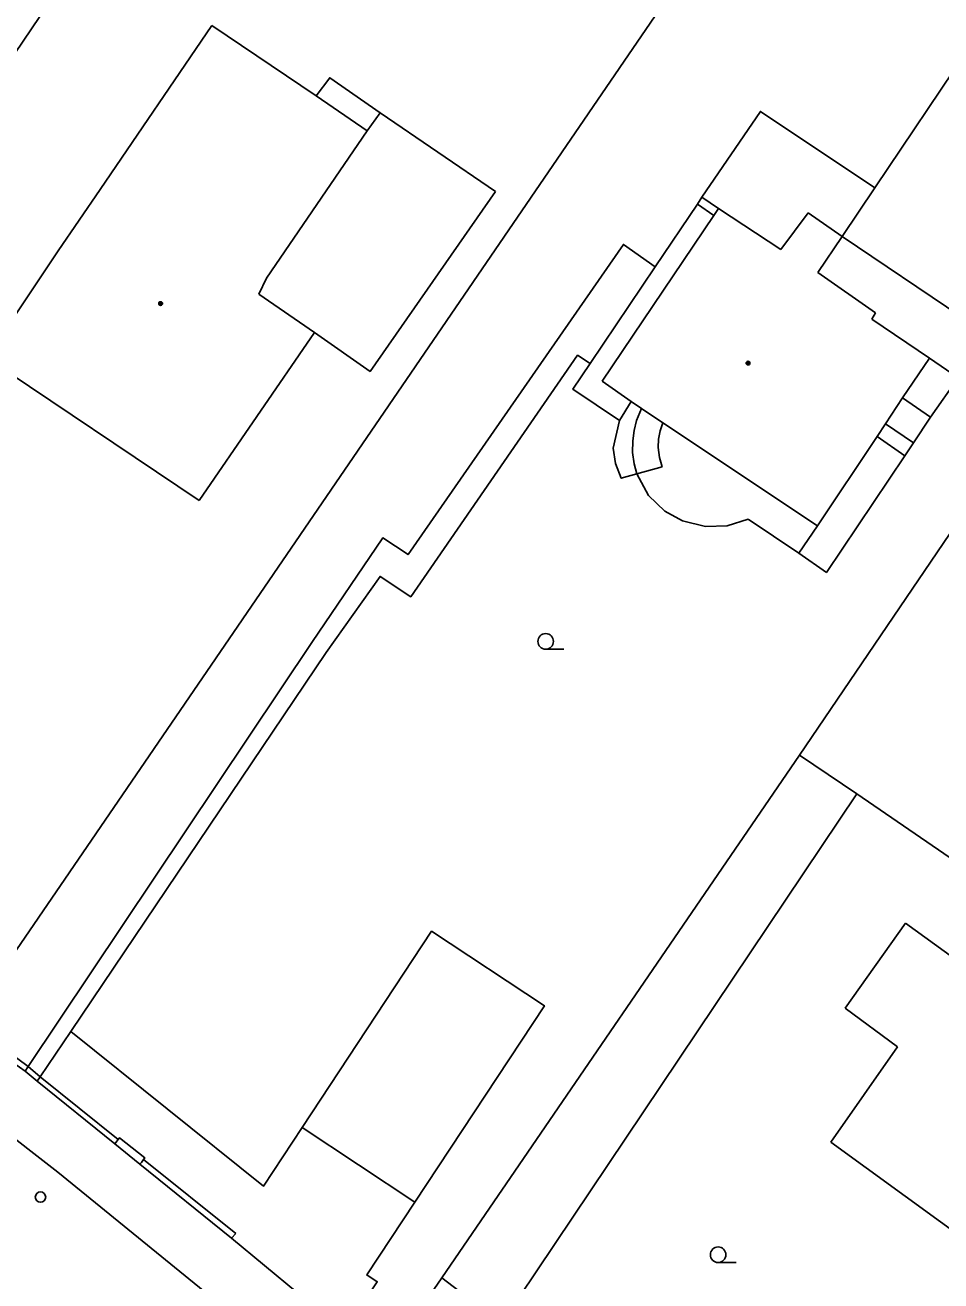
# Model space of a CAD drawing. Extents: x -600309 to -598967, y -1161267 to -1160292.
# Drawn here: x -600260.4 to -600216.3, y -1160403.6 to -1160343.1 of the extents above; entities that cross this region are included whole.
import ezdxf

# ---------------------------------------------------------------- set-up
doc = ezdxf.new("R2010")
doc.units = 0
for name, color, linetype in [('Level 10', 7, 'Continuous'), ('Level 11', 7, 'Continuous'), ('Level 24', 7, 'Continuous'), ('Level 28', 7, 'Continuous'), ('Level 36', 7, 'Continuous'), ('Level 39', 7, 'Continuous'), ('Level 5', 7, 'Continuous'), ('Level 52', 7, 'Continuous'), ('Level 7', 7, 'Continuous'), ('Level 8', 7, 'Continuous')]:
    doc.layers.add(name, color=color, linetype=linetype)

msp = doc.modelspace()

# ---------------------------------------------------------------- linework, layer by layer
at = {"layer": 'Level 10'}
msp.add_lwpolyline([(-600130.99, -1160509.15), (-600139.44, -1160503.56), (-600147.26, -1160498.02), (-600154.8, -1160492.15), (-600161.77, -1160486.34), (-600165.04, -1160483.54), (-600170.09, -1160478.96), (-600176.09, -1160473.27), (-600190.6599, -1160459.23), (-600212.67, -1160438.18), (-600221.71, -1160429.76), (-600228.39, -1160423.74), (-600239.15, -1160414.63), (-600244.48, -1160410.12), (-600246.35, -1160408.54), (-600258.81, -1160398.4099), (-600274.98, -1160385.83), (-600282.26, -1160380.2)], dxfattribs=at)
at = {"layer": 'Level 11'}
for points in [[(-600243.27, -1160347.35), (-600245.7, -1160345.67), (-600246.36, -1160346.54)], [(-600243.27, -1160347.35), (-600243.9, -1160348.2199)], [(-600237.7199, -1160351.15), (-600243.27, -1160347.35)], [(-600227.77, -1160351.42), (-600224.95, -1160347.29), (-600219.44, -1160350.9699)], [(-600237.7199, -1160351.15), (-600243.76, -1160359.82), (-600246.44, -1160357.95)], [(-600227.98, -1160351.76), (-600227.77, -1160351.42)], [(-600227.77, -1160351.42), (-600226.9699, -1160351.9699)], [(-600231.74, -1160362.18), (-600233.99, -1160360.68), (-600233.15, -1160359.43), (-600230.02, -1160354.78), (-600227.98, -1160351.76)], [(-600227.98, -1160351.76), (-600227.19, -1160352.31)], [(-600246.56, -1160372.88), (-600243.15, -1160367.84), (-600241.93, -1160368.65), (-600231.55, -1160353.7), (-600230.02, -1160354.78)], [(-600245.88, -1160373.36), (-600243.28, -1160369.7), (-600241.8, -1160370.68), (-600233.76, -1160359.04), (-600233.15, -1160359.43)], [(-600216.81, -1160359.18), (-600215.43, -1160360.13)], [(-600215.43, -1160360.13), (-600216.75, -1160362.03)], [(-600231.74, -1160362.18), (-600231.18, -1160361.27)], [(-600218.1, -1160361.1), (-600216.75, -1160362.03)], [(-600230.9099, -1160364.76), (-600231.04, -1160364.28), (-600231.11, -1160363.7199), (-600231.1, -1160363.1599), (-600231.04, -1160362.6599), (-600230.93, -1160362.18), (-600230.69, -1160361.61)], [(-600232.04, -1160363.52), (-600231.74, -1160362.18)], [(-600229.65, -1160362.3), (-600229.78, -1160362.68), (-600229.87, -1160363.09), (-600229.88, -1160363.48), (-600229.82, -1160363.9699), (-600229.69, -1160364.42)], [(-600218.93, -1160362.35), (-600217.58, -1160363.26)], [(-600216.75, -1160362.03), (-600217.58, -1160363.26)], [(-600219.33, -1160362.95), (-600218, -1160363.89)], [(-600231.94, -1160364.25), (-600232.04, -1160363.52)], [(-600217.58, -1160363.26), (-600218, -1160363.89)], [(-600230.9099, -1160364.76), (-600231.6599, -1160364.9699), (-600231.94, -1160364.25)], [(-600218, -1160363.89), (-600221.77, -1160369.51), (-600223.1, -1160368.58)], [(-600230.9099, -1160364.76), (-600229.69, -1160364.42)], [(-600225.55, -1160366.94), (-600226.55, -1160367.26), (-600227.6, -1160367.29), (-600228.71, -1160367.02), (-600229.55, -1160366.55), (-600230.35, -1160365.8), (-600230.9099, -1160364.76)], [(-600223.1, -1160368.58), (-600225.55, -1160366.94)], [(-600223.1, -1160368.58), (-600222.21, -1160367.26)], [(-600260.23, -1160393.31), (-600246.56, -1160372.88)], [(-600245.88, -1160373.36), (-600258.18, -1160391.63), (-600259.65, -1160393.81)], [(-600223.07, -1160378.32), (-600220.3, -1160380.18)], [(-600247.03, -1160396.25), (-600248.89, -1160399.08), (-600258.18, -1160391.63)], [(-600260.23, -1160393.31), (-600260.37, -1160393.54)], [(-600260.23, -1160393.31), (-600259.65, -1160393.81)], [(-600259.65, -1160393.81), (-600259.8, -1160394.03)], [(-600241.6, -1160399.85), (-600243.92, -1160403.36), (-600243.41, -1160403.69), (-600245, -1160406.09)], [(-600237.42, -1160405.71), (-600240.31, -1160403.5)]]:
    msp.add_lwpolyline(points, dxfattribs=at)
at = {"layer": 'Level 24'}
for points in [[(-600254.78, -1160397.94), (-600254.67, -1160397.8), (-600254.61, -1160397.72), (-600255.83, -1160396.75), (-600255.89, -1160396.83), (-600256.06, -1160397.05)], [(-600254.85, -1160398.03), (-600254.78, -1160397.94)]]:
    msp.add_lwpolyline(points, dxfattribs=at)
at = {"layer": 'Level 28'}
msp.add_circle((-600259.64, -1160399.61), 0.25, dxfattribs=at)
at = {"layer": 'Level 36'}
for p, q in [((-600235.3, -1160373.205), (-600234.425, -1160373.205)), ((-600226.99, -1160402.765), (-600226.115, -1160402.765))]:
    msp.add_line(p, q, dxfattribs=at)
for centre in [(-600235.3001, -1160372.8299), (-600226.9901, -1160402.3899)]:
    msp.add_circle(centre, 0.375, dxfattribs=at)
at = {"layer": 'Level 39'}
for centre, radius in [((-600253.85, -1160356.55), 0.09), ((-600253.85, -1160356.55), 0.0398), ((-600225.55, -1160359.42), 0.09), ((-600225.55, -1160359.42), 0.0398)]:
    msp.add_circle(centre, radius, dxfattribs=at)
at = {"layer": 'Level 5'}
for points in [[(-600251.38, -1160343.15), (-600256.77, -1160351.05)], [(-600246.36, -1160346.54), (-600251.38, -1160343.15)], [(-600219.44, -1160350.9699), (-600214.99, -1160344.36)], [(-600243.9, -1160348.2199), (-600246.36, -1160346.54)], [(-600248.75, -1160355.33), (-600243.9, -1160348.2199)], [(-600221.02, -1160353.31), (-600219.44, -1160350.9699)], [(-600258.79, -1160354.01), (-600256.77, -1160351.05)], [(-600227.19, -1160352.31), (-600226.9699, -1160351.9699)], [(-600226.9699, -1160351.9699), (-600223.9699, -1160353.94)], [(-600223.9699, -1160353.94), (-600222.65, -1160352.18)], [(-600222.65, -1160352.18), (-600221.02, -1160353.31)], [(-600232.57, -1160360.29), (-600227.19, -1160352.31)], [(-600221.02, -1160353.31), (-600222.19, -1160355.05)], [(-600215.25, -1160357.2), (-600221.02, -1160353.31)], [(-600262.24, -1160359.1599), (-600258.79, -1160354.01)], [(-600222.19, -1160355.05), (-600219.4, -1160356.99)], [(-600248.75, -1160355.33), (-600249.12, -1160356.09)], [(-600249.12, -1160356.09), (-600246.44, -1160357.95)], [(-600219.4, -1160356.99), (-600219.58, -1160357.3)], [(-600219.58, -1160357.3), (-600216.81, -1160359.18)], [(-600246.44, -1160357.95), (-600251.99, -1160366.04)], [(-600251.99, -1160366.04), (-600262.24, -1160359.1599)], [(-600216.81, -1160359.18), (-600218.1, -1160361.1)], [(-600231.18, -1160361.27), (-600232.57, -1160360.29)], [(-600230.69, -1160361.61), (-600231.18, -1160361.27)], [(-600218.1, -1160361.1), (-600218.93, -1160362.35)], [(-600229.65, -1160362.3), (-600230.69, -1160361.61)], [(-600222.21, -1160367.26), (-600229.65, -1160362.3)], [(-600218.93, -1160362.35), (-600219.33, -1160362.95)], [(-600219.33, -1160362.95), (-600222.21, -1160367.26)], [(-600220.87, -1160390.5), (-600217.96, -1160386.4099)], [(-600217.96, -1160386.4099), (-600206.49, -1160394.71)], [(-600218.35, -1160392.37), (-600220.87, -1160390.5)], [(-600221.56, -1160396.9699), (-600218.35, -1160392.37)], [(-600212.69, -1160403.4), (-600221.56, -1160396.9699)]]:
    msp.add_lwpolyline(points, dxfattribs=at)
at = {"layer": 'Level 52'}
for points in [[(-600241.6, -1160399.85), (-600235.36, -1160390.39), (-600240.8, -1160386.8), (-600247.03, -1160396.25)], [(-600247.03, -1160396.25), (-600241.6, -1160399.85)]]:
    msp.add_lwpolyline(points, dxfattribs=at)
at = {"layer": 'Level 7'}
for points in [[(-600241.86, -1160316.33), (-600277.5, -1160369.08)], [(-600263.18, -1160391.15), (-600221.27, -1160329.87)], [(-600223.07, -1160378.32), (-600214.62, -1160365.87), (-600199.77, -1160343.98)], [(-600223.07, -1160378.32), (-600240.31, -1160403.5), (-600242.98, -1160407.4)], [(-600235.83, -1160413.9699), (-600237.42, -1160405.71), (-600220.3, -1160380.18)], [(-600220.3, -1160380.18), (-600204.05, -1160391.32)], [(-600260.37, -1160393.54), (-600263.39, -1160391.43), (-600265.58, -1160389.68)], [(-600260.23, -1160393.31), (-600263.18, -1160391.15)], [(-600255.89, -1160396.83), (-600259.65, -1160393.81)], [(-600250.43, -1160401.59), (-600254.85, -1160398.03), (-600256.06, -1160397.05), (-600259.8, -1160394.03)], [(-600250.2199, -1160401.37), (-600254.67, -1160397.8)], [(-600250.2199, -1160401.37), (-600250.43, -1160401.59)]]:
    msp.add_lwpolyline(points, dxfattribs=at)
at = {"layer": 'Level 8'}
for points in [[(-600260.37, -1160393.54), (-600259.8, -1160394.03)], [(-600244.73, -1160406.31), (-600245, -1160406.09), (-600247.25, -1160404.22), (-600250.43, -1160401.59)]]:
    msp.add_lwpolyline(points, dxfattribs=at)

doc.saveas('drawing.dxf')
